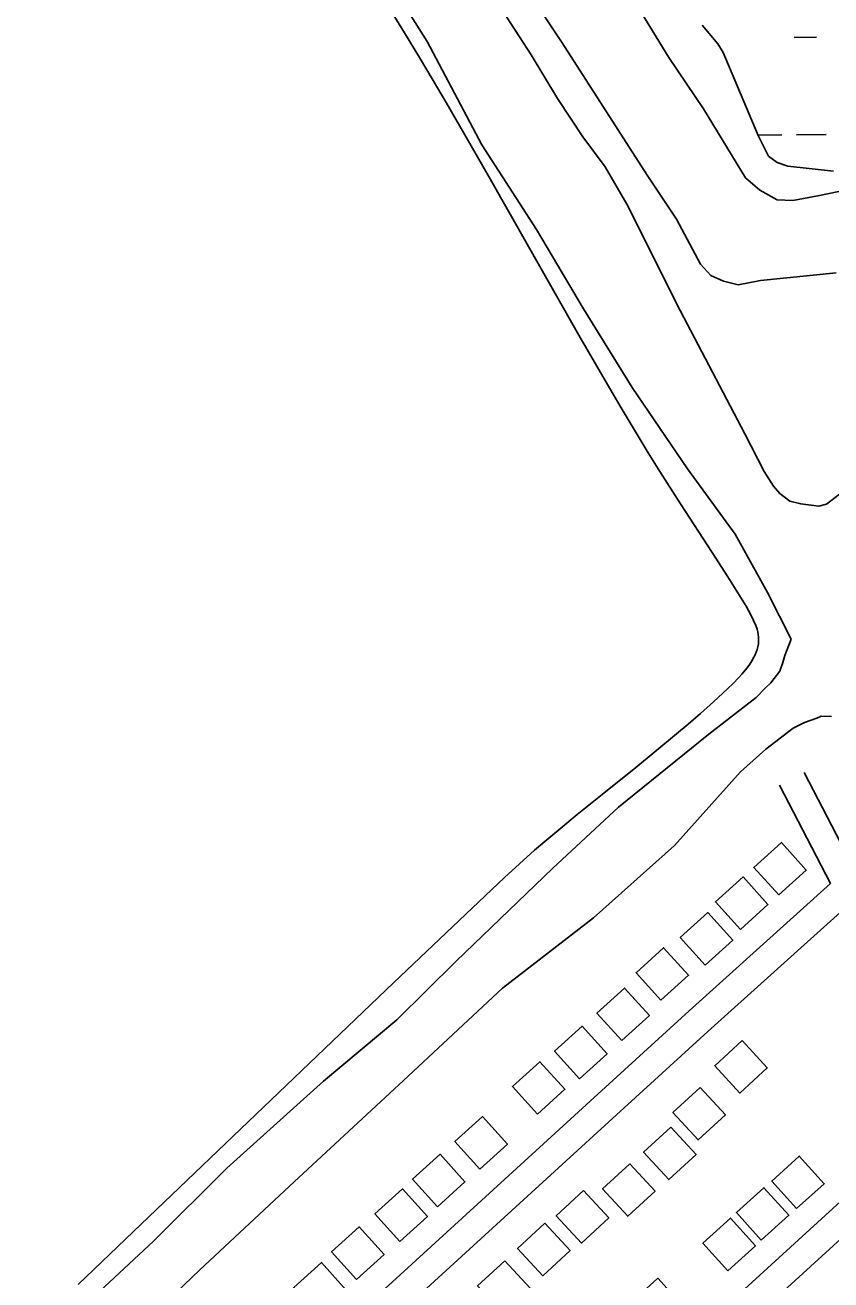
# Model space of a CAD drawing. Extents: x 3704301 to 3742427, y 506229 to 532009.
# Drawn here: x 3736579 to 3737446, y 518833 to 520183 of the extents above; entities that cross this region are included whole.
import ezdxf

# ---------------------------------------------------------------- set-up
doc = ezdxf.new("R2010")
doc.units = 0
for name, color, linetype in [('V-BLDG-OTLN', 7, 'Continuous'), ('V-LEVE-TOET', 7, 'Continuous'), ('V-ROAD-CNTR', 7, 'Continuous'), ('V-SITE-VEGE', 7, 'Continuous'), ('V-TOPO-SHOR', 7, 'Continuous'), ('V-WETL-SWMP', 7, 'Continuous')]:
    doc.layers.add(name, color=color, linetype=linetype)

msp = doc.modelspace()

# ---------------------------------------------------------------- linework, layer by layer
at = {"layer": 'V-BLDG-OTLN'}
for points in [[(3737390.3, 519247.3), (3737419.9, 519274.1), (3737393.1, 519303.8), (3737363.4, 519276.9)], [(3737349, 519210.2), (3737378.6, 519237), (3737351.8, 519266.7), (3737322.1, 519239.8)], [(3737311, 519171.8), (3737340.7, 519198.6), (3737313.8, 519228.3), (3737284.2, 519201.4)], [(3737263.5, 519134), (3737293.2, 519160.9), (3737266.3, 519190.5), (3737236.7, 519163.7)], [(3737221.5, 519090.7), (3737251.1, 519117.5), (3737224.3, 519147.2), (3737194.6, 519120.3)], [(3737175.8, 519049.7), (3737205.5, 519076.6), (3737178.6, 519106.2), (3737149, 519079.4)], [(3737350.9, 519090.7), (3737321.4, 519063.6), (3737348.5, 519034.2), (3737377.9, 519061.3)], [(3737130.6, 519011.5), (3737160.2, 519038.4), (3737133.3, 519068), (3737103.7, 519041.2)], [(3737305.8, 519040.4), (3737276.3, 519013.3), (3737303.4, 518983.9), (3737332.9, 519011)], [(3737068.7, 518952.4), (3737098.3, 518979.3), (3737071.5, 519008.9), (3737041.8, 518982)], [(3737274.2, 518997.7), (3737244.8, 518970.7), (3737271.9, 518941.2), (3737301.3, 518968.3)], [(3737023, 518912), (3737052.6, 518938.9), (3737025.8, 518968.5), (3736996.1, 518941.7)], [(3737230.1, 518958.2), (3737200.6, 518931.1), (3737227.7, 518901.7), (3737257.2, 518928.8)], [(3737409.5, 518910), (3737439.2, 518936.8), (3737412.3, 518966.5), (3737382.7, 518939.6)], [(3736982.6, 518874.7), (3737012.2, 518901.5), (3736985.4, 518931.2), (3736955.7, 518904.3)], [(3737180.2, 518929.4), (3737150.8, 518902.3), (3737177.9, 518872.9), (3737207.3, 518900)], [(3737371.5, 518876), (3737401.2, 518902.9), (3737374.3, 518932.5), (3737344.7, 518905.7)], [(3736935.9, 518833.8), (3736965.6, 518860.6), (3736938.7, 518890.3), (3736909.1, 518863.4)], [(3737138.7, 518894.3), (3737109.2, 518867.2), (3737136.3, 518837.8), (3737165.8, 518864.8)], [(3737335.4, 518843.2), (3737365.1, 518870.1), (3737338.2, 518899.7), (3737308.6, 518872.9)], [(3736895.3, 518795.6), (3736924.9, 518822.4), (3736898.1, 518852.1), (3736868.4, 518825.2)], [(3737095.6, 518853.9), (3737066.2, 518826.8), (3737093.3, 518797.4), (3737122.7, 518824.4)], [(3737257.5, 518778.5), (3737287.1, 518805.3), (3737260.3, 518835), (3737230.6, 518808.1)]]:
    msp.add_lwpolyline(points, close=True, dxfattribs=at)
at = {"layer": 'V-LEVE-TOET'}
for points in [[(3736582.8, 521029.6), (3736709.8, 520837.4), (3736817.8, 520671.3), (3736939.9, 520500), (3737049, 520326.9), (3737157.1, 520164), (3737248.6, 520021.4), (3737280.3, 519974.1)], [(3737309.2, 520092.8), (3737271.9, 520148.1), (3737221.4, 520230.8), (3737160.1, 520314.3), (3737111.5, 520395.6), (3737041.9, 520501.1), (3736970.1, 520599.1), (3736879.2, 520737.2), (3736790.8, 520875.2), (3736706.1, 520988.2)], [(3737501.6, 520013.5), (3737434.2, 519999.8), (3737405.5, 519994.3), (3737388.5, 519994.8), (3737369.8, 520005.5), (3737354.4, 520018.6), (3737309.2, 520092.8)], [(3737280.3, 519974.1), (3737306, 519925.8), (3737317, 519913.5), (3737330.8, 519907.4), (3737346.5, 519903.7), (3737370.7, 519908.1), (3737451.9, 519916.4)]]:
    msp.add_lwpolyline(points, dxfattribs=at)
at = {"layer": 'V-ROAD-CNTR'}
for points in [[(3737417.7, 519379.1), (3737601.7, 519024.4), (3737833.4, 518582.4), (3737869.3, 518517.7), (3737885.6, 518485)], [(3737391.1, 519365.3), (3737445.9, 519259.6)], [(3736341.6, 518253.6), (3736370.2, 518281.5), (3736557.2, 518449.3), (3736820.3, 518690.2), (3737195.6, 519033), (3737293.9, 519122.6), (3737445.9, 519259.6)], [(3736361.9, 518231.4), (3736390.7, 518259.5), (3736577.4, 518427), (3736840.5, 518668.1), (3737215.8, 519010.8), (3737314.1, 519100.4), (3737460.2, 519232)], [(3737569.3, 519021.6), (3737494, 518951.8), (3737129.9, 518619.5), (3736782, 518301.9), (3736517.3, 518060.3)], [(3737583.7, 518994), (3737514.3, 518929.7), (3737150.1, 518597.4), (3736802.2, 518279.8), (3736537.5, 518038.1)]]:
    msp.add_lwpolyline(points, dxfattribs=at)
at = {"layer": 'V-SITE-VEGE'}
msp.add_lwpolyline([(3736970.3, 520202.6), (3736987.6, 520174.6), (3737003.7, 520148.1), (3737018.5, 520123.2), (3737032.4, 520099.8), (3737058, 520055.6), (3737080.2, 520016.9), (3737157.2, 519880.9), (3737176.6, 519847), (3737205.9, 519796.3), (3737220.7, 519771.1), (3737235.7, 519746), (3737249.8, 519722.9), (3737262.4, 519702.8), (3737284.7, 519667.9), (3737318.5, 519615.7), (3737335.4, 519589.4), (3737355.1, 519557.9), (3737357.7, 519553.4), (3737359.9, 519549.4), (3737363.2, 519542.7), (3737365.5, 519537.2), (3737366.9, 519533.1), (3737367.7, 519530), (3737368.1, 519527.7), (3737368.6, 519524.3), (3737368.6, 519521), (3737368.4, 519517.5), (3737367.8, 519514.2), (3737366.9, 519511.2), (3737365.9, 519508.3), (3737364.8, 519505.6), (3737363.6, 519503.1), (3737360.9, 519498.5), (3737358.3, 519494.5), (3737355.8, 519491.1), (3737351, 519485.2), (3737347.1, 519480.9), (3737341.1, 519474.7), (3737335.1, 519468.9), (3737320.2, 519455.2), (3737306.1, 519442.6), (3737292.9, 519431.1), (3737280.4, 519420.5), (3737256.9, 519401.1), (3737236.3, 519384.4), (3737200.3, 519355.5), (3737173.4, 519333.8), (3737153.5, 519317.4), (3737138.6, 519304.9), (3737127.6, 519295.4), (3737111.2, 519280.9), (3737095, 519266), (3737053.4, 519226.7), (3736975.6, 519152.8), (3736704.2, 518893.3), (3736636.2, 518828.5)], dxfattribs=at)
at = {"layer": 'V-TOPO-SHOR'}
for points in [[(3737353.9, 519743.4), (3737284.2, 519876.1), (3737226.8, 519990.4), (3737203.6, 520030.3), (3737179.5, 520062.6), (3737152.2, 520103.9), (3737123.9, 520150.8), (3737093.3, 520197.8), (3737065.2, 520244), (3737031.3, 520294.6), (3737002.6, 520336.2), (3736970.8, 520381.4), (3736954.6, 520404), (3736907.8, 520478.2), (3736876.7, 520531), (3736847.4, 520573.1), (3736831.5, 520598.4), (3736815, 520622.6), (3736743.8, 520728), (3736689.9, 520804.9), (3736656.8, 520852.9), (3736645, 520873.5), (3736628.3, 520902.4), (3736570.2, 520997.6)], [(3737343.3, 519635.4), (3737291.9, 519705.7), (3737232.7, 519793.3), (3737180.2, 519877.8), (3737129.7, 519963.1), (3737070.9, 520054.3), (3737011.8, 520165.3), (3736946.8, 520268.9), (3736869.9, 520389.5), (3736803.2, 520502.9), (3736738.8, 520594.2), (3736686.8, 520661.1), (3736626.6, 520743.5), (3736573.2, 520829.8), (3736512.6, 520925.6), (3736500.7, 520942.1)], [(3737353.9, 519743.4), (3737374.4, 519702.7), (3737384.6, 519687.1), (3737391.4, 519679.2), (3737402.3, 519670.7), (3737414, 519668), (3737433.4, 519665.6), (3737441.7, 519667.7), (3737460.4, 519681.9)], [(3737403.5, 519522.6), (3737378.3, 519572.6), (3737343.3, 519635.4)], [(3737315.1, 519420.1), (3737366.1, 519459.6), (3737375.7, 519469.8), (3737381.8, 519475.5), (3737385.4, 519480.1), (3737391.5, 519488.1), (3737394.7, 519497.4), (3737396.7, 519504.9), (3737403.5, 519522.6)], [(3737349.1, 519379.8), (3737376.2, 519404.1), (3737405.6, 519426.7), (3737418, 519432.7), (3737431.1, 519437.6), (3737435.8, 519439.8), (3737446.9, 519439.2)], [(3735825.9, 518056.8), (3735897.6, 518122.2), (3735996.6, 518204.4), (3736073.5, 518280.6), (3736144.8, 518349.3), (3736227.8, 518429.9), (3736267.2, 518462), (3736360.9, 518536.8), (3736432.9, 518608.4), (3736539.4, 518713.6), (3736622.6, 518786.8), (3736717.6, 518874.9), (3736796.2, 518953.3), (3736900.4, 519047.2), (3736979.3, 519112.9), (3737043, 519176), (3737147.2, 519276.1), (3737217.7, 519341.8), (3737315.1, 519420.1)], [(3735446.7, 517600.7), (3735442.9, 517605.7), (3735441.7, 517612), (3735443.6, 517618.6), (3735452.6, 517633.9), (3735505.5, 517685.1), (3735585.6, 517760.9), (3735682.5, 517856.1), (3735804.4, 517968.9), (3735922.7, 518076.5), (3736044.1, 518185.5), (3736160.2, 518297.1), (3736296.8, 518415.9), (3736383.6, 518500), (3736470.8, 518577.9), (3736566.9, 518664), (3736672.1, 518752.9), (3736767.3, 518844.1), (3736868.9, 518938.9), (3736986.6, 519047.6), (3737093, 519147.1), (3737190.8, 519222.8), (3737278.2, 519300.7), (3737349.1, 519379.8)]]:
    msp.add_lwpolyline(points, dxfattribs=at)
at = {"layer": 'V-WETL-SWMP'}
for p, q in [((3737308, 520182.9), (3737324.8, 520162.8)), ((3737407, 520169.6), (3737431, 520169.9)), ((3737324.8, 520162.8), (3737330.4, 520153.4)), ((3737330.4, 520153.4), (3737368.2, 520064)), ((3737368, 520064.5), (3737393.4, 520064.8)), ((3737368.2, 520064), (3737379.3, 520041.9)), ((3737409.4, 520065), (3737441.4, 520065.4)), ((3737379.3, 520041.9), (3737388.5, 520035.2)), ((3737388.5, 520035.2), (3737400.1, 520031.3)), ((3737400.1, 520031.3), (3737449.3, 520025.7))]:
    msp.add_line(p, q, dxfattribs=at)

doc.saveas('drawing.dxf')
